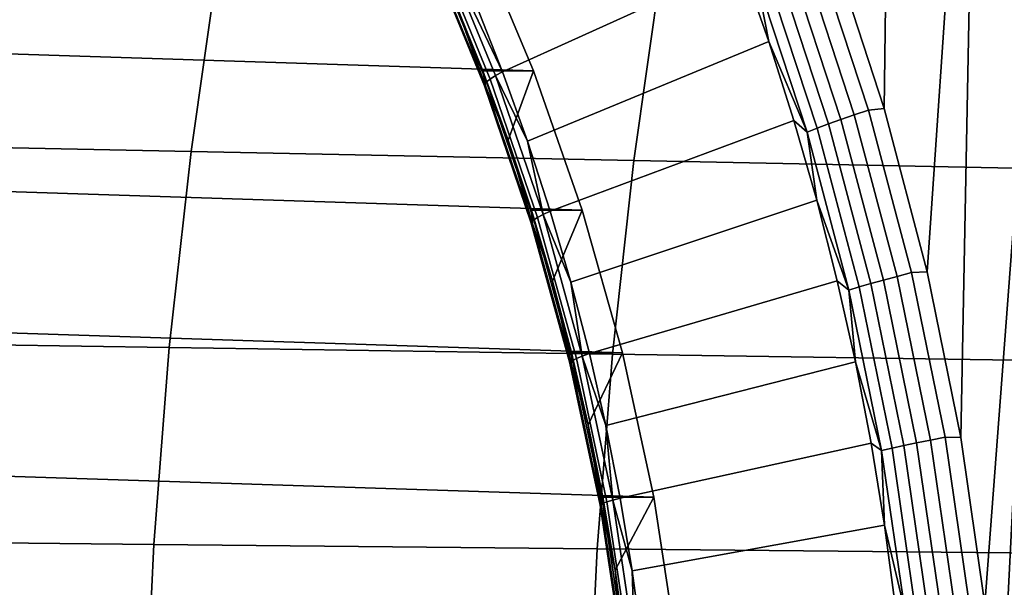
# Model space of a CAD drawing. Header units: metres. Extents: x -240 to 45, y -77 to 27.
# Tile 209 of 656: x -209.66 to -206.27, y 1.21 to 3.17. Entities that reach past the tile are written whole.
import ezdxf

# ---------------------------------------------------------------- set-up
doc = ezdxf.new("R2010")
doc.units = ezdxf.units.M
doc.layers.add('solid_102011X2', color=7, linetype='CONTINUOUS')

msp = doc.modelspace()

# ---------------------------------------------------------------- linework, layer by layer
at = {"layer": 'solid_102011X2'}
for points in [[(-206.648499, 5.44767, 269.721283), (-206.682205, 2.86192, 269.729675), (-206.863098, 3.415118, 269.77478)], [(-206.356583, 4.889376, 269.648499), (-206.533524, 2.298764, 269.692627), (-206.682205, 2.86192, 269.729675), (-206.648499, 5.44767, 269.721283)], [(-206.356583, 4.889376, 269.648499), (-206.417664, 1.728304, 269.663727), (-206.533524, 2.298764, 269.692627)], [(-206.096664, 4.31451, 269.583679), (-206.334961, 1.153233, 269.643097), (-206.417664, 1.728304, 269.663727), (-206.356583, 4.889376, 269.648499)], [(-206.096558, -4.31425, 269.583679), (-206.356461, -4.889122, 269.648468), (-206.269104, 0, 269.626678), (-206.096664, 4.31451, 269.583679)], [(-206.096664, 4.31451, 269.583679), (-206.285507, 0.576247, 269.630768), (-206.334961, 1.153233, 269.643097)], [(-206.096664, 4.31451, 269.583679), (-206.269104, 0, 269.626678), (-206.285507, 0.576247, 269.630768)], [(-207.890717, 2.991101, 272.537445), (-222.354156, 3.459255, 276.143585), (-222.129181, 3.914308, 276.087494), (-208.087296, 3.459255, 272.586456)], [(-208.090683, 3.224082, 271.475769), (-207.276779, 3.627185, 270.02887), (-207.174362, 3.361035, 270.003326), (-207.997849, 2.987968, 271.452637)], [(-207.722946, 2.510839, 272.495636), (-222.55072, 2.991101, 276.192596), (-222.354156, 3.459255, 276.143585), (-207.890717, 2.991101, 272.537445)], [(-208.230896, 3.427946, 271.600983), (-208.039856, 2.962762, 271.553375), (-208.052521, 2.952958, 271.607147), (-208.242935, 3.416603, 271.654633)], [(-208.213348, 3.44152, 271.549438), (-208.021545, 2.974494, 271.501617), (-208.039856, 2.962762, 271.553375), (-208.230896, 3.427946, 271.600983)], [(-208.213348, 3.44152, 271.549438), (-208.090683, 3.224082, 271.475769), (-207.997849, 2.987968, 271.452637)], [(-208.213348, 3.44152, 271.549438), (-207.997849, 2.987968, 271.452637), (-208.021545, 2.974494, 271.501617)], [(-208.066071, 2.991013, 271.834015), (-207.890717, 2.991101, 272.537445), (-208.087296, 3.459255, 272.586456), (-208.160858, 3.226836, 271.857635)], [(-208.97551, 3.383407, 317.696503), (-210.485672, 3.422469, 316.100006), (-210.583252, 2.744224, 316.175201), (-209.071564, 2.71291, 317.771271)], [(-208.249313, 3.407632, 271.709656), (-208.059402, 2.945204, 271.662323), (-208.060394, 2.939599, 271.71814), (-208.249939, 3.401146, 271.765411)], [(-208.249939, 3.401146, 271.765411), (-208.060394, 2.939599, 271.71814), (-208.055481, 2.936213, 271.773956), (-208.244812, 3.397229, 271.821167)], [(-208.242935, 3.416603, 271.654633), (-208.052521, 2.952958, 271.607147), (-208.059402, 2.945204, 271.662323), (-208.249313, 3.407632, 271.709656)], [(-208.244812, 3.397229, 271.821167), (-208.055481, 2.936213, 271.773956), (-208.160858, 3.226836, 271.857635)], [(-206.785309, 2.838997, 269.768311), (-206.96434, 3.384765, 269.812958), (-206.91629, 3.404032, 269.79129), (-206.736237, 2.855158, 269.746399)], [(-206.91629, 3.404032, 269.79129), (-206.863098, 3.415118, 269.77478), (-206.682205, 2.86192, 269.729675), (-206.736237, 2.855158, 269.746399)], [(-207.45108, 3.345004, 319.297058), (-208.97551, 3.383407, 317.696503), (-209.071564, 2.71291, 317.771271), (-207.545532, 2.682123, 319.37146)], [(-207.997849, 2.987968, 271.452637), (-207.174362, 3.361035, 270.003326), (-207.079773, 3.091818, 269.979736), (-207.912109, 2.749021, 271.431244)], [(-207.123444, 3.314898, 269.952301), (-207.079773, 3.091818, 269.979736), (-207.174362, 3.361035, 270.003326)], [(-206.874512, 2.808104, 269.828735), (-207.05159, 3.347932, 269.872894), (-207.009628, 3.365986, 269.840271), (-206.831589, 2.823246, 269.795898)], [(-206.831589, 2.823246, 269.795898), (-207.009628, 3.365986, 269.840271), (-206.96434, 3.384765, 269.812958), (-206.785309, 2.838997, 269.768311)], [(-205.912598, 3.30723, 320.899017), (-207.45108, 3.345004, 319.297058), (-207.545532, 2.682123, 319.37146), (-206.005463, 2.651839, 320.973083)], [(-206.948105, 2.780396, 269.9086), (-207.123444, 3.314898, 269.952301), (-207.089691, 3.330831, 269.9104), (-206.913513, 2.79376, 269.866455)], [(-206.913513, 2.79376, 269.866455), (-207.089691, 3.330831, 269.9104), (-207.05159, 3.347932, 269.872894), (-206.874512, 2.808104, 269.828735)], [(-206.948105, 2.780396, 269.9086), (-207.079773, 3.091818, 269.979736), (-207.123444, 3.314898, 269.952301)], [(-208.055481, 2.936213, 271.773956), (-208.066071, 2.991013, 271.834015), (-208.160858, 3.226836, 271.857635)], [(-207.912109, 2.749021, 271.431244), (-207.079773, 3.091818, 269.979736), (-206.993134, 2.819779, 269.95813), (-207.833557, 2.507467, 271.411652)], [(-206.948105, 2.780396, 269.9086), (-206.993134, 2.819779, 269.95813), (-207.079773, 3.091818, 269.979736)], [(-207.584686, 2.020354, 272.461151), (-222.718491, 2.510839, 276.234436), (-222.55072, 2.991101, 276.192596), (-207.722946, 2.510839, 272.495636)], [(-208.066071, 2.991013, 271.834015), (-207.978531, 2.75224, 271.812195), (-207.890717, 2.991101, 272.537445)], [(-208.055481, 2.936213, 271.773956), (-207.978531, 2.75224, 271.812195), (-208.066071, 2.991013, 271.834015)], [(-208.021545, 2.974494, 271.501617), (-207.997849, 2.987968, 271.452637), (-207.912109, 2.749021, 271.431244)], [(-207.8983, 2.510753, 271.792175), (-207.722946, 2.510839, 272.495636), (-207.890717, 2.991101, 272.537445), (-207.978531, 2.75224, 271.812195)], [(-208.052521, 2.952958, 271.607147), (-207.890167, 2.478111, 271.566681), (-207.897461, 2.471604, 271.621948), (-208.059402, 2.945204, 271.662323)], [(-208.039856, 2.962762, 271.553375), (-207.876953, 2.486339, 271.512756), (-207.890167, 2.478111, 271.566681), (-208.052521, 2.952958, 271.607147)], [(-208.021545, 2.974494, 271.501617), (-207.858002, 2.496184, 271.460846), (-207.876953, 2.486339, 271.512756), (-208.039856, 2.962762, 271.553375)], [(-208.021545, 2.974494, 271.501617), (-207.912109, 2.749021, 271.431244), (-207.858002, 2.496184, 271.460846)], [(-208.059402, 2.945204, 271.662323), (-207.897461, 2.471604, 271.621948), (-207.898758, 2.466901, 271.677856), (-208.060394, 2.939599, 271.71814)], [(-208.060394, 2.939599, 271.71814), (-207.898758, 2.466901, 271.677856), (-207.894043, 2.464059, 271.733704), (-208.055481, 2.936213, 271.773956)], [(-208.055481, 2.936213, 271.773956), (-207.894043, 2.464059, 271.733704), (-207.978531, 2.75224, 271.812195)], [(-206.637955, 2.283257, 269.731598), (-206.785309, 2.838997, 269.768311), (-206.736237, 2.855158, 269.746399), (-206.588043, 2.296254, 269.709442)], [(-206.736237, 2.855158, 269.746399), (-206.682205, 2.86192, 269.729675), (-206.533524, 2.298764, 269.692627), (-206.588043, 2.296254, 269.709442)], [(-207.833557, 2.507467, 271.411652), (-206.993134, 2.819779, 269.95813), (-206.914505, 2.545169, 269.938538), (-207.762253, 2.263537, 271.39389)], [(-206.948105, 2.780396, 269.9086), (-206.914505, 2.545169, 269.938538), (-206.993134, 2.819779, 269.95813)], [(-206.72876, 2.258411, 269.792389), (-206.874512, 2.808104, 269.828735), (-206.831589, 2.823246, 269.795898), (-206.685059, 2.27059, 269.759338)], [(-206.685059, 2.27059, 269.759338), (-206.831589, 2.823246, 269.795898), (-206.785309, 2.838997, 269.768311), (-206.637955, 2.283257, 269.731598)], [(-206.803802, 2.236128, 269.87262), (-206.948105, 2.780396, 269.9086), (-206.913513, 2.79376, 269.866455), (-206.768509, 2.246876, 269.830322)], [(-206.768509, 2.246876, 269.830322), (-206.913513, 2.79376, 269.866455), (-206.874512, 2.808104, 269.828735), (-206.72876, 2.258411, 269.792389)], [(-207.894043, 2.464059, 271.733704), (-207.8983, 2.510753, 271.792175), (-207.978531, 2.75224, 271.812195)], [(-206.803802, 2.236128, 269.87262), (-206.914505, 2.545169, 269.938538), (-206.948105, 2.780396, 269.9086)], [(-209.071564, 2.71291, 317.771271), (-210.583252, 2.744224, 316.175201), (-210.659302, 2.061727, 316.233795), (-209.146408, 2.038205, 317.829529)], [(-207.858002, 2.496184, 271.460846), (-207.912109, 2.749021, 271.431244), (-207.833557, 2.507467, 271.411652)], [(-207.545532, 2.682123, 319.37146), (-209.071564, 2.71291, 317.771271), (-209.146408, 2.038205, 317.829529), (-207.619156, 2.015078, 319.429443)], [(-206.005463, 2.651839, 320.973083), (-207.545532, 2.682123, 319.37146), (-207.619156, 2.015078, 319.429443), (-206.07782, 1.992327, 321.030792)], [(-207.762253, 2.263537, 271.39389), (-206.914505, 2.545169, 269.938538), (-206.843948, 2.268238, 269.920959), (-207.698288, 2.017462, 271.37793)], [(-206.803802, 2.236128, 269.87262), (-206.843948, 2.268238, 269.920959), (-206.914505, 2.545169, 269.938538)], [(-207.47673, 1.522566, 272.434235), (-222.85675, 2.020354, 276.26889), (-222.718491, 2.510839, 276.234436), (-207.584686, 2.020354, 272.461151)], [(-207.8983, 2.510753, 271.792175), (-207.825485, 2.26679, 271.774017), (-207.722946, 2.510839, 272.495636)], [(-207.894043, 2.464059, 271.733704), (-207.825485, 2.26679, 271.774017), (-207.8983, 2.510753, 271.792175)], [(-207.890167, 2.478111, 271.566681), (-207.75647, 1.993864, 271.533356), (-207.76413, 1.988629, 271.588684), (-207.897461, 2.471604, 271.621948)], [(-207.876953, 2.486339, 271.512756), (-207.742828, 2.000484, 271.479309), (-207.75647, 1.993864, 271.533356), (-207.890167, 2.478111, 271.566681)], [(-207.858002, 2.496184, 271.460846), (-207.723343, 2.008406, 271.427277), (-207.742828, 2.000484, 271.479309), (-207.876953, 2.486339, 271.512756)], [(-207.858002, 2.496184, 271.460846), (-207.833557, 2.507467, 271.411652), (-207.762253, 2.263537, 271.39389)], [(-207.858002, 2.496184, 271.460846), (-207.762253, 2.263537, 271.39389), (-207.723343, 2.008406, 271.427277)], [(-207.825485, 2.26679, 271.774017), (-207.760132, 2.020593, 271.757721), (-207.584686, 2.020354, 272.461151), (-207.722946, 2.510839, 272.495636)], [(-207.897461, 2.471604, 271.621948), (-207.76413, 1.988629, 271.588684), (-207.765686, 1.984844, 271.644684), (-207.898758, 2.466901, 271.677856)], [(-207.898758, 2.466901, 271.677856), (-207.765686, 1.984844, 271.644684), (-207.761108, 1.982558, 271.700562), (-207.894043, 2.464059, 271.733704)], [(-207.894043, 2.464059, 271.733704), (-207.761108, 1.982558, 271.700562), (-207.825485, 2.26679, 271.774017)], [(-206.570557, 1.709958, 269.730804), (-206.685059, 2.27059, 269.759338), (-206.637955, 2.283257, 269.731598), (-206.522827, 1.719498, 269.702881)], [(-206.522827, 1.719498, 269.702881), (-206.637955, 2.283257, 269.731598), (-206.588043, 2.296254, 269.709442), (-206.47226, 1.729286, 269.680573)], [(-206.588043, 2.296254, 269.709442), (-206.533524, 2.298764, 269.692627), (-206.417664, 1.728304, 269.663727), (-206.47226, 1.729286, 269.680573)], [(-207.761108, 1.982558, 271.700562), (-207.760132, 2.020593, 271.757721), (-207.825485, 2.26679, 271.774017)], [(-207.723343, 2.008406, 271.427277), (-207.762253, 2.263537, 271.39389), (-207.698288, 2.017462, 271.37793)], [(-207.698288, 2.017462, 271.37793), (-206.843948, 2.268238, 269.920959), (-206.781555, 1.98924, 269.905396), (-207.641693, 1.769477, 271.363831)], [(-206.803802, 2.236128, 269.87262), (-206.781555, 1.98924, 269.905396), (-206.843948, 2.268238, 269.920959)], [(-206.69104, 1.684005, 269.844482), (-206.803802, 2.236128, 269.87262), (-206.768509, 2.246876, 269.830322), (-206.655212, 1.692099, 269.802063)], [(-206.655212, 1.692099, 269.802063), (-206.768509, 2.246876, 269.830322), (-206.72876, 2.258411, 269.792389), (-206.614883, 1.700786, 269.764008)], [(-206.614883, 1.700786, 269.764008), (-206.72876, 2.258411, 269.792389), (-206.685059, 2.27059, 269.759338), (-206.570557, 1.709958, 269.730804)], [(-206.69104, 1.684005, 269.844482), (-206.781555, 1.98924, 269.905396), (-206.803802, 2.236128, 269.87262)], [(-209.146408, 2.038205, 317.829529), (-210.659302, 2.061727, 316.233795), (-210.713699, 1.376032, 316.275696), (-209.199951, 1.360336, 317.871216)], [(-207.619156, 2.015078, 319.429443), (-209.146408, 2.038205, 317.829529), (-209.199951, 1.360336, 317.871216), (-207.671814, 1.344902, 319.470917)], [(-207.399246, 1.018459, 272.414917), (-222.964722, 1.522566, 276.295837), (-222.85675, 2.020354, 276.26889), (-207.47673, 1.522566, 272.434235)], [(-207.761108, 1.982558, 271.700562), (-207.702316, 1.772403, 271.743317), (-207.760132, 2.020593, 271.757721)], [(-207.760132, 2.020593, 271.757721), (-207.702316, 1.772403, 271.743317), (-207.584686, 2.020354, 272.461151)], [(-207.723343, 2.008406, 271.427277), (-207.618073, 1.513009, 271.401031), (-207.63797, 1.507041, 271.453156), (-207.742828, 2.000484, 271.479309)], [(-207.723343, 2.008406, 271.427277), (-207.698288, 2.017462, 271.37793), (-207.641693, 1.769477, 271.363831)], [(-207.723343, 2.008406, 271.427277), (-207.641693, 1.769477, 271.363831), (-207.618073, 1.513009, 271.401031)], [(-207.6521, 1.522465, 271.730804), (-207.47673, 1.522566, 272.434235), (-207.584686, 2.020354, 272.461151), (-207.702316, 1.772403, 271.743317)], [(-206.07782, 1.992327, 321.030792), (-207.619156, 2.015078, 319.429443), (-207.671814, 1.344902, 319.470917), (-206.129578, 1.329718, 321.072083)], [(-207.76413, 1.988629, 271.588684), (-207.659897, 1.49811, 271.562714), (-207.661652, 1.495259, 271.618744), (-207.765686, 1.984844, 271.644684)], [(-207.765686, 1.984844, 271.644684), (-207.661652, 1.495259, 271.618744), (-207.657196, 1.493537, 271.674652), (-207.761108, 1.982558, 271.700562)], [(-207.75647, 1.993864, 271.533356), (-207.651962, 1.502054, 271.507294), (-207.659897, 1.49811, 271.562714), (-207.76413, 1.988629, 271.588684)], [(-207.761108, 1.982558, 271.700562), (-207.657196, 1.493537, 271.674652), (-207.702316, 1.772403, 271.743317)], [(-207.742828, 2.000484, 271.479309), (-207.63797, 1.507041, 271.453156), (-207.651962, 1.502054, 271.507294), (-207.75647, 1.993864, 271.533356)], [(-207.641693, 1.769477, 271.363831), (-206.781555, 1.98924, 269.905396), (-206.727356, 1.70843, 269.891876), (-207.592529, 1.519814, 271.351562)], [(-206.69104, 1.684005, 269.844482), (-206.727356, 1.70843, 269.891876), (-206.781555, 1.98924, 269.905396)], [(-207.657196, 1.493537, 271.674652), (-207.6521, 1.522465, 271.730804), (-207.702316, 1.772403, 271.743317)], [(-207.618073, 1.513009, 271.401031), (-207.641693, 1.769477, 271.363831), (-207.592529, 1.519814, 271.351562)], [(-207.592529, 1.519814, 271.351562), (-206.727356, 1.70843, 269.891876), (-206.681427, 1.426065, 269.880432), (-207.550858, 1.268714, 271.341187)], [(-206.69104, 1.684005, 269.844482), (-206.681427, 1.426065, 269.880432), (-206.727356, 1.70843, 269.891876)], [(-206.57399, 1.131379, 269.781799), (-206.655212, 1.692099, 269.802063), (-206.614883, 1.700786, 269.764008), (-206.533234, 1.137187, 269.743652)], [(-206.533234, 1.137187, 269.743652), (-206.614883, 1.700786, 269.764008), (-206.570557, 1.709958, 269.730804), (-206.48848, 1.14332, 269.710327)], [(-206.48848, 1.14332, 269.710327), (-206.570557, 1.709958, 269.730804), (-206.522827, 1.719498, 269.702881), (-206.440292, 1.149698, 269.682312)], [(-206.440292, 1.149698, 269.682312), (-206.522827, 1.719498, 269.702881), (-206.47226, 1.729286, 269.680573), (-206.389252, 1.156243, 269.659882)], [(-206.47226, 1.729286, 269.680573), (-206.417664, 1.728304, 269.663727), (-206.334961, 1.153233, 269.643097), (-206.389252, 1.156243, 269.659882)], [(-206.610214, 1.125967, 269.824341), (-206.69104, 1.684005, 269.844482), (-206.655212, 1.692099, 269.802063), (-206.57399, 1.131379, 269.781799)], [(-206.610214, 1.125967, 269.824341), (-206.681427, 1.426065, 269.880432), (-206.69104, 1.684005, 269.844482)], [(-207.352615, 0.509951, 272.40329), (-223.042191, 1.018459, 276.315155), (-222.964722, 1.522566, 276.295837), (-207.399246, 1.018459, 272.414917)], [(-207.659897, 1.49811, 271.562714), (-207.585159, 1.001908, 271.544067), (-207.587051, 1.000002, 271.600128), (-207.661652, 1.495259, 271.618744)], [(-207.661652, 1.495259, 271.618744), (-207.587051, 1.000002, 271.600128), (-207.582687, 0.99885, 271.656067), (-207.657196, 1.493537, 271.674652)], [(-207.651962, 1.502054, 271.507294), (-207.577042, 1.004546, 271.488617), (-207.585159, 1.001908, 271.544067), (-207.659897, 1.49811, 271.562714)], [(-207.657196, 1.493537, 271.674652), (-207.609512, 1.271026, 271.720184), (-207.6521, 1.522465, 271.730804)], [(-207.657196, 1.493537, 271.674652), (-207.582687, 0.99885, 271.656067), (-207.609512, 1.271026, 271.720184)], [(-207.6521, 1.522465, 271.730804), (-207.609512, 1.271026, 271.720184), (-207.47673, 1.522566, 272.434235)], [(-207.63797, 1.507041, 271.453156), (-207.56279, 1.007881, 271.434418), (-207.577042, 1.004546, 271.488617), (-207.651962, 1.502054, 271.507294)], [(-207.618073, 1.513009, 271.401031), (-207.542587, 1.011872, 271.382202), (-207.56279, 1.007881, 271.434418), (-207.63797, 1.507041, 271.453156)], [(-207.618073, 1.513009, 271.401031), (-207.592529, 1.519814, 271.351562), (-207.550858, 1.268714, 271.341187)], [(-207.618073, 1.513009, 271.401031), (-207.550858, 1.268714, 271.341187), (-207.542587, 1.011872, 271.382202)], [(-207.574615, 1.018332, 271.711487), (-207.399246, 1.018459, 272.414917), (-207.47673, 1.522566, 272.434235), (-207.609512, 1.271026, 271.720184)], [(-207.550858, 1.268714, 271.341187), (-206.681427, 1.426065, 269.880432), (-206.643784, 1.142403, 269.871033), (-207.516724, 1.016412, 271.332672)], [(-206.610214, 1.125967, 269.824341), (-206.643784, 1.142403, 269.871033), (-206.681427, 1.426065, 269.880432)], [(-209.199951, 1.360336, 317.871216), (-210.713699, 1.376032, 316.275696), (-210.746368, 0.688205, 316.300842), (-209.232101, 0.680355, 317.89624)], [(-207.671814, 1.344902, 319.470917), (-209.199951, 1.360336, 317.871216), (-209.232101, 0.680355, 317.89624), (-207.70343, 0.672636, 319.495819)], [(-206.129578, 1.329718, 321.072083), (-207.671814, 1.344902, 319.470917), (-207.70343, 0.672636, 319.495819), (-206.16066, 0.665043, 321.096893)], [(-207.582687, 0.99885, 271.656067), (-207.574615, 1.018332, 271.711487), (-207.609512, 1.271026, 271.720184)], [(-207.542587, 1.011872, 271.382202), (-207.550858, 1.268714, 271.341187), (-207.516724, 1.016412, 271.332672)]]:
    msp.add_3dface(points, dxfattribs=at)

doc.saveas('drawing.dxf')
